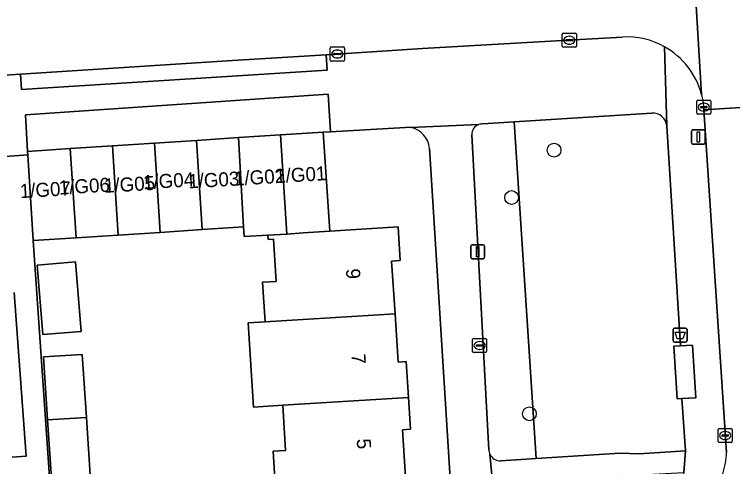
# Model space of a CAD drawing. Extents: x 159680 to 160786, y 387323 to 388340.
# Drawn here: x 160456.9 to 160508, y 387545.9 to 387578.1 of the extents above; entities that cross this region are included whole.
import ezdxf

# ---------------------------------------------------------------- set-up
doc = ezdxf.new("R2010")
doc.units = 0
for name, color, linetype in [('IMGEO_Afvalbak', 7, 'Continuous'), ('IMGEO_Boom', 7, 'Continuous'), ('IMGEO_Erf', 7, 'Continuous'), ('IMGEO_Groenvoorziening', 7, 'Continuous'), ('IMGEO_Kolk', 7, 'Continuous'), ('IMGEO_Lichtmast', 7, 'Continuous'), ('IMGEO_Pand', 7, 'Continuous'), ('IMGEO_Pand_nummerreeks', 7, 'Continuous'), ('IMGEO_Rijbaan_lokaal_gesloten', 7, 'Continuous'), ('IMGEO_Rijbaan_lokaal_open', 7, 'Continuous'), ('IMGEO_Voetpad_gesloten', 7, 'Continuous'), ('IMGEO_Voetpad_open', 7, 'Continuous')]:
    doc.layers.add(name, color=color, linetype=linetype)

msp = doc.modelspace()

# ---------------------------------------------------------------- linework, layer by layer
at = {"layer": 'IMGEO_Afvalbak'}
for p, q in [((160503.874, 387555.738), (160504.664, 387555.738)), ((160504.664, 387555.738), (160503.874, 387555.738)), ((160503.774, 387554.838), (160503.774, 387555.638)), ((160503.774, 387555.638), (160503.774, 387554.838)), ((160504.764, 387555.638), (160504.764, 387554.838)), ((160504.764, 387554.838), (160504.764, 387555.638)), ((160504.664, 387554.738), (160503.874, 387554.738)), ((160503.874, 387554.738), (160504.664, 387554.738))]:
    msp.add_line(p, q, dxfattribs=at)
msp.add_lwpolyline([(160503.917, 387555.452), (160504.621, 387555.452), (160504.472, 387554.982), (160504.066, 387554.982), (160503.917, 387555.452)], dxfattribs=at)
for centre, start, end in [((160503.874, 387555.638), 90, 180), ((160503.874, 387555.638), 90, 180), ((160504.664, 387555.638), 0, 90), ((160504.664, 387555.638), 360, 90), ((160503.874, 387554.838), 180, 270), ((160503.874, 387554.838), 180, 270), ((160504.664, 387554.838), 270, 0), ((160504.664, 387554.838), 270, 0)]:
    msp.add_arc(centre, 0.1, start, end, dxfattribs=at)
at = {"layer": 'IMGEO_Boom'}
for centre in [(160495.298, 387568.394), (160492.267, 387565.024), (160493.542, 387549.642)]:
    msp.add_circle(centre, 0.489, dxfattribs=at)
at = {"layer": 'IMGEO_Erf'}
for points in [[(160484.71, 387570.013), (160479.383, 387569.706), (160478.859, 387569.676), (160479.318, 387562.625), (160484.186, 387562.94), (160484.342, 387560.546), (160483.729, 387560.506), (160483.973, 387556.756), (160484.196, 387553.324), (160484.771, 387553.361), (160484.937, 387550.805), (160485.084, 387548.551), (160484.508, 387548.513), (160484.751, 387544.782)], [(160488.985, 387527.666), (160486.422, 387568.514)], [(160475.467, 387544.205), (160475.286, 387546.985), (160476.179, 387547.043), (160475.971, 387550.247), (160473.892, 387550.118), (160473.503, 387556.104), (160474.722, 387556.18), (160474.539, 387558.996), (160475.512, 387559.06), (160475.317, 387562.058), (160474.939, 387562.033), (160474.92, 387562.339), (160473.223, 387562.258), (160473.184, 387562.935), (160470.239, 387562.744), (160467.244, 387562.549), (160464.25, 387562.354), (160461.257, 387562.16), (160458.215, 387561.962), (160459.595, 387541.704)], [(160456.701, 387546.554), (160457.695, 387546.625), (160456.854, 387558.275)]]:
    msp.add_lwpolyline(points, dxfattribs=at)
for points in [[(160461.615, 387555.506), (160458.887, 387555.284), (160458.485, 387560.218), (160461.213, 387560.441)], [(160461.991, 387549.377), (160462.326, 387544.175), (160459.569, 387543.997), (160459.233, 387549.205), (160458.944, 387553.687), (160461.701, 387553.865)]]:
    msp.add_lwpolyline(points, close=True, dxfattribs=at)
for centre, radius, start, end in [((160484.82, 387568.445), 1.572, 80.4361, 94.0086), ((160484.817, 387568.408), 1.609, 3.7766, 80.5431)]:
    msp.add_arc(centre, radius, start, end, dxfattribs=at)
at = {"layer": 'IMGEO_Groenvoorziening'}
for points in [[(160502.257, 387571.028), (160492.443, 387570.401), (160494.013, 387546.459), (160500, 387546.837), (160501.344, 387546.793), (160504.659, 387547.004), (160504.402, 387550.719), (160504.072, 387550.698), (160503.831, 387554.449), (160504.299, 387554.479), (160503.331, 387570.119)], [(160492.443, 387570.401), (160490.228, 387570.26)], [(160491.515, 387546.302), (160494.013, 387546.459), (160492.443, 387570.401)], [(160489.44, 387569.474), (160490.647, 387547.075)]]:
    msp.add_lwpolyline(points, dxfattribs=at)
for centre, radius, start, end in [((160502.313, 387570.005), 1.024, 6.3657, 93.1472), ((160490.182, 387569.519), 0.743, 109.802, 183.46), ((160490.182, 387569.506), 0.756, 86.5371, 109.5077), ((160491.468, 387547.119), 0.822, 183.0509, 204.1919), ((160491.463, 387547.118), 0.817, 204.2509, 273.6315)]:
    msp.add_arc(centre, radius, start, end, dxfattribs=at)
at = {"layer": 'IMGEO_Kolk'}
for p, q in [((160495.883, 387575.787), (160495.883, 387576.639)), ((160495.958, 387576.713), (160496.81, 387576.713)), ((160496.884, 387576.639), (160496.884, 387575.787)), ((160496.142, 387576.207), (160496.142, 387576.219)), ((160496.58, 387576.17), (160496.182, 387576.17)), ((160496.185, 387576.256), (160496.583, 387576.256)), ((160496.371, 387576.493), (160496.396, 387576.493)), ((160496.626, 387576.219), (160496.626, 387576.207)), ((160479.36, 387574.807), (160479.36, 387575.659)), ((160479.435, 387575.733), (160480.287, 387575.733)), ((160480.361, 387575.659), (160480.361, 387574.807)), ((160496.81, 387575.713), (160495.958, 387575.713)), ((160496.394, 387575.933), (160496.369, 387575.933)), ((160479.619, 387575.227), (160479.619, 387575.239)), ((160480.057, 387575.19), (160479.659, 387575.19)), ((160479.662, 387575.276), (160480.06, 387575.276)), ((160479.848, 387575.513), (160479.873, 387575.513)), ((160480.103, 387575.239), (160480.103, 387575.227)), ((160480.287, 387574.733), (160479.435, 387574.733)), ((160479.871, 387574.953), (160479.846, 387574.953)), ((160505.462, 387571.026), (160505.462, 387571.878)), ((160505.537, 387571.952), (160506.389, 387571.952)), ((160505.95, 387571.732), (160505.975, 387571.732)), ((160506.463, 387571.878), (160506.463, 387571.026)), ((160505.721, 387571.446), (160505.721, 387571.458)), ((160506.159, 387571.409), (160505.761, 387571.409)), ((160505.764, 387571.495), (160506.162, 387571.495)), ((160505.973, 387571.172), (160505.948, 387571.172)), ((160506.205, 387571.458), (160506.205, 387571.446)), ((160506.389, 387570.952), (160505.537, 387570.952)), ((160489.492, 387554.073), (160489.492, 387554.925)), ((160489.567, 387554.999), (160490.419, 387554.999)), ((160489.98, 387554.779), (160490.005, 387554.779)), ((160490.493, 387554.925), (160490.493, 387554.073)), ((160489.751, 387554.493), (160489.751, 387554.505)), ((160490.189, 387554.456), (160489.791, 387554.456)), ((160489.794, 387554.542), (160490.192, 387554.542)), ((160490.003, 387554.219), (160489.978, 387554.219)), ((160490.235, 387554.505), (160490.235, 387554.493)), ((160490.419, 387553.999), (160489.567, 387553.999)), ((160506.976, 387547.668), (160506.976, 387548.52)), ((160507.051, 387548.594), (160507.903, 387548.594)), ((160507.977, 387548.52), (160507.977, 387547.668)), ((160507.235, 387548.088), (160507.235, 387548.1)), ((160507.673, 387548.051), (160507.275, 387548.051)), ((160507.278, 387548.137), (160507.676, 387548.137)), ((160507.464, 387548.374), (160507.489, 387548.374)), ((160507.719, 387548.1), (160507.719, 387548.088)), ((160507.903, 387547.594), (160507.051, 387547.594)), ((160507.487, 387547.814), (160507.462, 387547.814))]:
    msp.add_line(p, q, dxfattribs=at)
for points in [[(160495.883, 387575.787), (160495.883, 387576.639)], [(160495.958, 387576.713), (160496.81, 387576.713)], [(160496.884, 387576.639), (160496.884, 387575.787)], [(160479.36, 387574.807), (160479.36, 387575.659)], [(160479.435, 387575.733), (160480.287, 387575.733)], [(160480.361, 387575.659), (160480.361, 387574.807)], [(160496.81, 387575.713), (160495.958, 387575.713)], [(160480.287, 387574.733), (160479.435, 387574.733)], [(160505.462, 387571.026), (160505.462, 387571.878)], [(160505.537, 387571.952), (160506.389, 387571.952)], [(160506.463, 387571.878), (160506.463, 387571.026)], [(160506.389, 387570.952), (160505.537, 387570.952)], [(160489.492, 387554.073), (160489.492, 387554.925)], [(160489.567, 387554.999), (160490.419, 387554.999)], [(160490.493, 387554.925), (160490.493, 387554.073)], [(160490.419, 387553.999), (160489.567, 387553.999)], [(160506.976, 387547.668), (160506.976, 387548.52)], [(160507.051, 387548.594), (160507.903, 387548.594)], [(160507.977, 387548.52), (160507.977, 387547.668)], [(160507.903, 387547.594), (160507.051, 387547.594)]]:
    msp.add_lwpolyline(points, dxfattribs=at)
for centre, radius, start, end in [((160495.96, 387576.637), 0.0765, 91.552, 178.448), ((160495.96, 387576.637), 0.0765, 91.552, 178.448), ((160496.808, 387576.637), 0.0765, 1.552, 88.448), ((160496.808, 387576.637), 0.0765, 1.552, 88.448), ((160496.182, 387576.216), 0.0403, 85.8775, 175.7526), ((160496.179, 387576.206), 0.0366, 178.938, 274.7102), ((160496.583, 387576.213), 0.043, 264.8664, 352.4533), ((160496.587, 387576.218), 0.0386, 1.7309, 96.639), ((160479.437, 387575.657), 0.0765, 91.552, 178.448), ((160479.437, 387575.657), 0.0765, 91.552, 178.448), ((160480.285, 387575.657), 0.0765, 1.552, 88.448), ((160480.285, 387575.657), 0.0765, 1.552, 88.448), ((160495.96, 387575.789), 0.0765, 181.552, 268.448), ((160495.96, 387575.789), 0.0765, 181.552, 268.448), ((160496.808, 387575.789), 0.0765, 271.552, 358.448), ((160496.808, 387575.789), 0.0765, 271.552, 358.448), ((160479.659, 387575.236), 0.0403, 85.8775, 175.7526), ((160479.656, 387575.226), 0.0366, 178.938, 274.7102), ((160480.06, 387575.233), 0.043, 264.8664, 352.4533), ((160480.064, 387575.238), 0.0386, 1.7309, 96.639), ((160479.437, 387574.809), 0.0765, 181.552, 268.448), ((160479.437, 387574.809), 0.0765, 181.552, 268.448), ((160480.285, 387574.809), 0.0765, 271.552, 358.448), ((160480.285, 387574.809), 0.0765, 271.552, 358.448), ((160505.539, 387571.876), 0.0765, 91.552, 178.448), ((160505.539, 387571.876), 0.0765, 91.552, 178.448), ((160506.387, 387571.876), 0.0765, 1.552, 88.448), ((160506.387, 387571.876), 0.0765, 1.552, 88.448), ((160505.539, 387571.028), 0.0765, 181.552, 268.448), ((160505.539, 387571.028), 0.0765, 181.552, 268.448), ((160505.761, 387571.455), 0.0403, 85.8775, 175.7526), ((160505.758, 387571.445), 0.0366, 178.938, 274.7102), ((160506.162, 387571.452), 0.043, 264.8664, 352.4533), ((160506.166, 387571.457), 0.0386, 1.7309, 96.639), ((160506.387, 387571.028), 0.0765, 271.552, 358.448), ((160506.387, 387571.028), 0.0765, 271.552, 358.448), ((160489.569, 387554.923), 0.0765, 91.552, 178.448), ((160489.569, 387554.923), 0.0765, 91.552, 178.448), ((160490.417, 387554.923), 0.0765, 1.552, 88.448), ((160490.417, 387554.923), 0.0765, 1.552, 88.448), ((160489.791, 387554.502), 0.0403, 85.8775, 175.7526), ((160489.788, 387554.492), 0.0366, 178.938, 274.7102), ((160490.192, 387554.499), 0.043, 264.8664, 352.4533), ((160490.196, 387554.504), 0.0386, 1.7309, 96.639), ((160489.569, 387554.075), 0.0765, 181.552, 268.448), ((160489.569, 387554.075), 0.0765, 181.552, 268.448), ((160490.417, 387554.075), 0.0765, 271.552, 358.448), ((160490.417, 387554.075), 0.0765, 271.552, 358.448), ((160507.053, 387548.518), 0.0765, 91.552, 178.448), ((160507.053, 387548.518), 0.0765, 91.552, 178.448), ((160507.901, 387548.518), 0.0765, 1.552, 88.448), ((160507.901, 387548.518), 0.0765, 1.552, 88.448), ((160507.275, 387548.097), 0.0403, 85.8775, 175.7526), ((160507.272, 387548.087), 0.0366, 178.938, 274.7102), ((160507.676, 387548.094), 0.043, 264.8664, 352.4533), ((160507.68, 387548.099), 0.0386, 1.7309, 96.639), ((160507.053, 387547.67), 0.0765, 181.552, 268.448), ((160507.053, 387547.67), 0.0765, 181.552, 268.448), ((160507.901, 387547.67), 0.0765, 271.552, 358.448), ((160507.901, 387547.67), 0.0765, 271.552, 358.448)]:
    msp.add_arc(centre, radius, start, end, dxfattribs=at)
for centre, major_axis, ratio, start_param, end_param in [((160496.37, 387576.213), (-0.387, 0.002), 0.722429, 4.712389, 7.853982), ((160496.395, 387576.213), (-0.39, 0.002), 0.717154, 1.570796, 4.712389), ((160479.847, 387575.233), (-0.387, 0.002), 0.722429, 4.712389, 7.853982), ((160479.872, 387575.233), (-0.39, 0.002), 0.717154, 1.570796, 4.712389), ((160505.949, 387571.452), (-0.387, 0.002), 0.722429, 4.712389, 7.853982), ((160505.974, 387571.452), (-0.39, 0.002), 0.717154, 1.570796, 4.712389), ((160489.979, 387554.499), (-0.387, 0.002), 0.722429, 4.712389, 7.853982), ((160490.004, 387554.499), (-0.39, 0.002), 0.717154, 1.570796, 4.712389), ((160507.463, 387548.094), (-0.387, 0.002), 0.722429, 4.712389, 7.853982), ((160507.488, 387548.094), (-0.39, 0.002), 0.717154, 1.570796, 4.712389)]:
    msp.add_ellipse(centre, major_axis=major_axis, ratio=ratio, start_param=start_param, end_param=end_param, dxfattribs=at)
at = {"layer": 'IMGEO_Lichtmast'}
for p, q in [((160505.071, 387568.932), (160505.071, 387569.732)), ((160505.071, 387569.732), (160505.071, 387568.932)), ((160505.171, 387569.832), (160505.961, 387569.832)), ((160505.961, 387569.832), (160505.171, 387569.832)), ((160506.061, 387569.732), (160506.061, 387568.932)), ((160506.061, 387568.932), (160506.061, 387569.732)), ((160505.961, 387568.832), (160505.171, 387568.832)), ((160505.171, 387568.832), (160505.961, 387568.832)), ((160489.36, 387560.772), (160489.36, 387561.572)), ((160489.36, 387561.572), (160489.36, 387560.772)), ((160489.46, 387561.672), (160490.25, 387561.672)), ((160490.25, 387561.672), (160489.46, 387561.672)), ((160490.35, 387561.572), (160490.35, 387560.772)), ((160490.35, 387560.772), (160490.35, 387561.572)), ((160490.25, 387560.672), (160489.46, 387560.672)), ((160489.46, 387560.672), (160490.25, 387560.672))]:
    msp.add_line(p, q, dxfattribs=at)
for points in [[(160505.491, 387569.707), (160505.641, 387569.707), (160505.641, 387568.957), (160505.491, 387568.957), (160505.491, 387569.707)], [(160489.78, 387561.547), (160489.93, 387561.547), (160489.93, 387560.797), (160489.78, 387560.797), (160489.78, 387561.547)]]:
    msp.add_lwpolyline(points, dxfattribs=at)
for centre, start, end in [((160505.171, 387569.732), 90, 180), ((160505.171, 387569.732), 90, 180), ((160505.961, 387569.732), 0, 90), ((160505.961, 387569.732), 360, 90), ((160505.171, 387568.932), 180, 270), ((160505.171, 387568.932), 180, 270), ((160505.961, 387568.932), 270, 0), ((160505.961, 387568.932), 270, 0), ((160489.46, 387561.572), 90, 180), ((160489.46, 387561.572), 90, 180), ((160490.25, 387561.572), 0, 90), ((160490.25, 387561.572), 360, 90), ((160489.46, 387560.772), 180, 270), ((160489.46, 387560.772), 180, 270), ((160490.25, 387560.772), 270, 0), ((160490.25, 387560.772), 270, 0)]:
    msp.add_arc(centre, 0.1, start, end, dxfattribs=at)
at = {"layer": 'IMGEO_Pand'}
for points in [[(160475.813, 387569.478), (160472.817, 387569.283), (160473.184, 387562.935), (160473.223, 387562.258), (160474.92, 387562.339), (160476.272, 387562.427)], [(160475.813, 387569.478), (160476.272, 387562.427), (160477.433, 387562.502), (160479.318, 387562.625), (160478.859, 387569.676)], [(160470.239, 387562.744), (160469.826, 387569.088), (160466.836, 387568.894), (160467.244, 387562.549)], [(160472.817, 387569.283), (160469.826, 387569.088), (160470.239, 387562.744), (160473.184, 387562.935)], [(160458.215, 387561.962), (160461.257, 387562.16), (160460.847, 387568.504), (160457.802, 387568.306), (160457.819, 387568.05)], [(160464.25, 387562.354), (160463.852, 387568.7), (160460.847, 387568.504), (160461.257, 387562.16)], [(160467.244, 387562.549), (160466.836, 387568.894), (160463.852, 387568.7), (160464.25, 387562.354)], [(160476.272, 387562.427), (160474.92, 387562.339), (160474.939, 387562.033), (160475.317, 387562.058), (160475.512, 387559.06), (160474.539, 387558.996), (160474.722, 387556.18), (160483.973, 387556.756), (160483.729, 387560.506), (160484.342, 387560.546), (160484.186, 387562.94), (160479.318, 387562.625), (160477.433, 387562.502)], [(160461.615, 387555.506), (160461.213, 387560.441), (160458.485, 387560.218), (160458.887, 387555.284)], [(160484.937, 387550.805), (160484.771, 387553.361), (160484.196, 387553.324), (160483.973, 387556.756), (160474.722, 387556.18), (160473.503, 387556.104), (160473.892, 387550.118), (160475.971, 387550.247)], [(160459.233, 387549.205), (160461.991, 387549.377), (160461.701, 387553.865), (160458.944, 387553.687)], [(160475.971, 387550.247), (160476.179, 387547.043), (160475.286, 387546.985), (160475.467, 387544.205), (160484.751, 387544.782), (160484.508, 387548.513), (160485.084, 387548.551), (160484.937, 387550.805)], [(160461.991, 387549.377), (160459.233, 387549.205), (160459.569, 387543.997), (160462.326, 387544.175)]]:
    msp.add_lwpolyline(points, close=True, dxfattribs=at)
at = {"layer": 'IMGEO_Rijbaan_lokaal_gesloten'}
msp.add_lwpolyline([(160514.668, 387540.653), (160513.624, 387546.939), (160513.513, 387547.801), (160512.072, 387570.55), (160511.958, 387571.631), (160505.967, 387571.256), (160507.572, 387546.897)], dxfattribs=at)
msp.add_arc((160501.876, 387547.069), 5.699, 342.6736, 358.2678, dxfattribs=at)
at = {"layer": 'IMGEO_Rijbaan_lokaal_open'}
for points in [[(160510.841, 387589.087), (160510.774, 387589.8), (160504.778, 387589.402), (160504.815, 387588.576), (160505.802, 387572.347)], [(160505.802, 387572.347), (160504.815, 387588.576)], [(160499.971, 387583.442), (160495.885, 387583.185), (160485.426, 387582.602), (160478.64, 387582.171), (160467.684, 387581.476), (160456.824, 387580.776), (160444.001, 387579.949), (160442.472, 387579.847), (160442.931, 387572.885), (160457.309, 387573.803), (160472.403, 387574.767), (160479.065, 387575.184), (160485.92, 387575.614), (160495.883, 387576.184), (160500.168, 387576.441)], [(160505.963, 387571.452), (160505.967, 387571.256), (160511.958, 387571.631), (160511.916, 387572.05)]]:
    msp.add_lwpolyline(points, dxfattribs=at)
for centre, radius, start, end in [((160500.465, 387570.928), 5.521, 60.8778, 93.0825), ((160500.459, 387570.921), 5.53, 14.9444, 60.8568), ((160500.488, 387570.929), 5.5, 5.4555, 14.94)]:
    msp.add_arc(centre, radius, start, end, dxfattribs=at)
at = {"layer": 'IMGEO_Voetpad_gesloten'}
msp.add_lwpolyline([(160505.159, 387554.534), (160504.299, 387554.479), (160503.831, 387554.449), (160504.072, 387550.698), (160504.402, 387550.719), (160505.4, 387550.783)], close=True, dxfattribs=at)
at = {"layer": 'IMGEO_Voetpad_open'}
for points in [[(160500.168, 387576.441), (160495.883, 387576.184), (160485.92, 387575.614), (160479.065, 387575.184), (160479.133, 387574.088), (160457.377, 387572.707), (160457.309, 387573.803), (160442.931, 387572.885), (160440.156, 387572.709), (160412.113, 387570.932), (160401.538, 387570.216), (160398.774, 387570.029), (160394.42, 387569.734), (160394.497, 387568.639), (160379.189, 387567.603), (160372.747, 387567.198), (160372.67, 387568.293), (160369.623, 387568.102)], [(160503.152, 387575.751), (160503.331, 387570.119), (160504.299, 387554.479), (160505.159, 387554.534), (160505.4, 387550.783), (160504.402, 387550.719), (160504.659, 387547.004), (160504.541, 387545.469), (160499.293, 387527.135)], [(160503.331, 387570.119), (160503.152, 387575.751)], [(160456.149, 387569.062), (160456.222, 387567.945), (160457.819, 387568.05), (160457.802, 387568.306), (160457.658, 387570.918), (160479.201, 387572.386), (160479.383, 387569.706), (160484.71, 387570.013)], [(160490.228, 387570.26), (160492.443, 387570.401), (160502.257, 387571.028)], [(160505.967, 387571.256), (160505.963, 387571.452)], [(160507.572, 387546.897), (160505.967, 387571.256)], [(160489.93, 387570.218), (160485.081, 387569.995)], [(160485.081, 387569.995), (160489.93, 387570.218)], [(160490.647, 387547.075), (160489.44, 387569.474)], [(160486.422, 387568.514), (160488.985, 387527.666)], [(160451.771, 387544.778), (160456.868, 387545.027), (160457.806, 387545.095), (160458.6, 387534.092), (160458.912, 387529.32), (160459.239, 387524.33), (160460.754, 387524.429), (160460.373, 387530.272), (160459.9, 387537.222), (160459.595, 387541.704), (160458.215, 387561.962), (160457.819, 387568.05), (160456.222, 387567.945)], [(160456.854, 387558.275), (160457.695, 387546.625), (160456.701, 387546.554)], [(160504.659, 387547.004), (160501.344, 387546.793), (160500, 387546.837), (160494.013, 387546.459), (160491.515, 387546.302)], [(160491.657, 387544.903), (160493.888, 387545.021), (160500, 387545.343), (160501.479, 387545.305), (160504.541, 387545.469), (160504.659, 387547.004)], [(160490.956, 387544.323), (160490.718, 387546.782)], [(160490.718, 387546.782), (160490.956, 387544.323)]]:
    msp.add_lwpolyline(points, dxfattribs=at)
for points in [[(160479.065, 387575.184), (160472.403, 387574.767), (160457.309, 387573.803), (160457.377, 387572.707), (160479.133, 387574.088)], [(160478.859, 387569.676), (160479.383, 387569.706), (160479.201, 387572.386), (160457.658, 387570.918), (160457.802, 387568.306), (160460.847, 387568.504), (160463.852, 387568.7), (160466.836, 387568.894), (160469.826, 387569.088), (160472.817, 387569.283), (160475.813, 387569.478)]]:
    msp.add_lwpolyline(points, close=True, dxfattribs=at)
for centre, radius, start, end in [((160500.465, 387570.928), 5.521, 60.8778, 93.0825), ((160500.459, 387570.921), 5.53, 14.9444, 60.8568), ((160500.488, 387570.929), 5.5, 5.4555, 14.94), ((160502.313, 387570.005), 1.024, 6.3657, 93.1472), ((160484.82, 387568.445), 1.572, 80.4361, 94.0086), ((160484.817, 387568.408), 1.609, 3.7766, 80.5431), ((160490.182, 387569.519), 0.743, 109.802, 183.46), ((160490.182, 387569.506), 0.756, 86.5371, 109.5077), ((160491.468, 387547.119), 0.822, 183.0509, 204.1919), ((160491.463, 387547.118), 0.817, 204.2509, 273.6315), ((160501.876, 387547.069), 5.699, 342.6736, 358.2678)]:
    msp.add_arc(centre, radius, start, end, dxfattribs=at)

# ---------------------------------------------------------------- texts
at = {"layer": 'IMGEO_Pand_nummerreeks'}
for s, rotation, p in [('1/G02', 3.4549, (160472.533, 387565.865)), ('1/G01', 3.4566, (160475.471, 387566.043)), ('1/G06', 3.4566, (160460.058, 387565.229)), ('1/G05', 3.4566, (160463.277, 387565.355)), ('1/G04', 3.4566, (160466.055, 387565.607)), ('1/G03', 3.4549, (160469.274, 387565.67)), ('1/G07', 3.4566, (160457.28, 387564.976)), ('9', 273.6103, (160480.473, 387559.942)), ('7', 273.6103, (160480.855, 387553.891)), ('5', 273.6103, (160481.236, 387547.841))]:
    msp.add_text(s, height=1, rotation=rotation, dxfattribs=at).set_placement(p)

doc.saveas('drawing.dxf')
